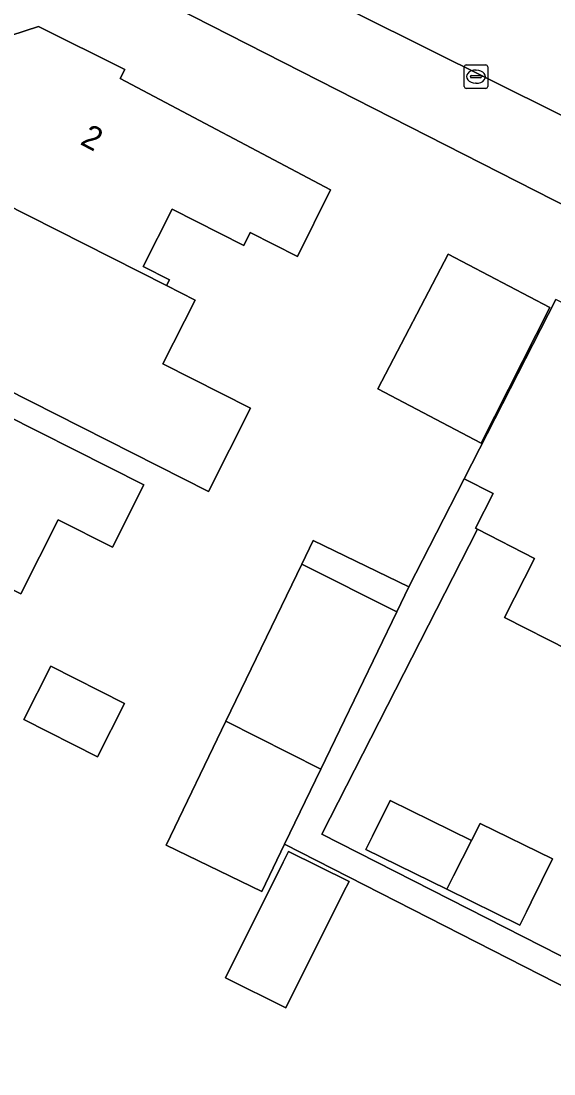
# Model space of a CAD drawing. Extents: x 160349 to 161355, y 381727 to 382854.
# Drawn here: x 161014.88 to 161037.64, y 382494.4 to 382539.35 of the extents above; entities that cross this region are included whole.
import ezdxf

# ---------------------------------------------------------------- set-up
doc = ezdxf.new("R2010")
doc.units = 0
for name, color, linetype in [('IMGEO_Erf', 7, 'Continuous'), ('IMGEO_Kolk', 7, 'Continuous'), ('IMGEO_Pand', 7, 'Continuous'), ('IMGEO_Pand_nummerreeks', 7, 'Continuous'), ('IMGEO_Rijbaan_lokaal_open', 7, 'Continuous'), ('IMGEO_Voetpad_open', 7, 'Continuous')]:
    doc.layers.add(name, color=color, linetype=linetype)

msp = doc.modelspace()

# ---------------------------------------------------------------- linework, layer by layer
at = {"layer": 'IMGEO_Erf'}
for points in [[(161176.806, 382450.653), (161181.334, 382458.271), (161172.317, 382462.918), (161108.683, 382495.516), (161099.929, 382500), (161012.985, 382544.253), (161000, 382518.799), (160994.735, 382508.495), (160993.429, 382505.939), (160990.394, 382500), (160986.05, 382491.5), (161000, 382484.289), (161067.487, 382449.539)], [(161014.436, 382538.742), (161015.622, 382539.116), (161019.315, 382537.281), (161019.107, 382536.898), (161028.097, 382532.148), (161026.692, 382529.295), (161024.667, 382530.318), (161024.392, 382529.774), (161021.331, 382531.321), (161020.096, 382528.877), (161021.215, 382528.311), (161021.088, 382528.059), (161022.315, 382527.438), (161020.94, 382524.714), (161024.684, 382522.823), (161022.889, 382519.269), (161013.119, 382524.204)], [(161061.644, 382486.093), (161026.137, 382504.213), (161025.162, 382502.194), (161021.072, 382504.168), (161023.627, 382509.461), (161026.866, 382516.17), (161027.35, 382517.173), (161031.44, 382515.198), (161033.81, 382519.811), (161035.443, 382523.01), (161037.717, 382527.463)], [(161038.271, 382512.486), (161035.53, 382513.885), (161036.817, 382516.406), (161034.37, 382517.655), (161027.725, 382504.643), (161034.753, 382501.065), (161062.182, 382487.103)]]:
    msp.add_lwpolyline(points, dxfattribs=at)
for points in [[(161030.115, 382523.645), (161033.124, 382529.393), (161037.461, 382527.122), (161034.531, 382521.334)], [(161018.78, 382516.894), (161016.467, 382518.063), (161014.866, 382514.893), (161009.601, 382517.554), (161005.138, 382519.81), (161006.32, 382522.148), (161006.14, 382522.922), (161006.956, 382524.538), (161007.646, 382524.795), (161008.07, 382525.634), (161012.669, 382523.311), (161020.122, 382519.547)], [(161018.142, 382507.939), (161015.001, 382509.526), (161016.152, 382511.804), (161019.293, 382510.217)], [(161036.667, 382501.727), (161036.469, 382501.322), (161036.191, 382500.755), (161033.061, 382502.29), (161029.611, 382503.98), (161029.889, 382504.547), (161030.64, 382506.078), (161034.124, 382504.371), (161034.492, 382505.091), (161037.576, 382503.58)], [(161026.191, 382497.224), (161023.612, 382498.506), (161026.078, 382503.439), (161026.308, 382503.898), (161028.888, 382502.616), (161028.658, 382502.157)]]:
    msp.add_lwpolyline(points, close=True, dxfattribs=at)
at = {"layer": 'IMGEO_Kolk'}
for p, q in [((161033.812, 382536.552), (161033.812, 382537.404)), ((161033.887, 382537.478), (161034.739, 382537.478)), ((161034.813, 382537.404), (161034.813, 382536.552)), ((161034.071, 382536.972), (161034.071, 382536.984)), ((161034.509, 382536.935), (161034.111, 382536.935)), ((161034.114, 382537.021), (161034.512, 382537.021)), ((161034.3, 382537.258), (161034.325, 382537.258)), ((161034.555, 382536.984), (161034.555, 382536.972)), ((161034.739, 382536.478), (161033.887, 382536.478)), ((161034.323, 382536.698), (161034.298, 382536.698))]:
    msp.add_line(p, q, dxfattribs=at)
for points in [[(161033.812, 382536.552), (161033.812, 382537.404)], [(161033.887, 382537.478), (161034.739, 382537.478)], [(161034.813, 382537.404), (161034.813, 382536.552)], [(161034.739, 382536.478), (161033.887, 382536.478)]]:
    msp.add_lwpolyline(points, dxfattribs=at)
for centre, radius, start, end in [((161033.889, 382537.402), 0.0765, 91.552, 178.448), ((161033.889, 382537.402), 0.0765, 91.552, 178.448), ((161034.737, 382537.402), 0.0765, 1.552, 88.448), ((161034.737, 382537.402), 0.0765, 1.552, 88.448), ((161034.111, 382536.981), 0.0403, 85.8775, 175.7526), ((161034.108, 382536.971), 0.0366, 178.938, 274.7102), ((161034.512, 382536.978), 0.043, 264.8664, 352.4533), ((161034.516, 382536.983), 0.0386, 1.7309, 96.639), ((161033.889, 382536.554), 0.0765, 181.552, 268.448), ((161033.889, 382536.554), 0.0765, 181.552, 268.448), ((161034.737, 382536.554), 0.0765, 271.552, 358.448), ((161034.737, 382536.554), 0.0765, 271.552, 358.448)]:
    msp.add_arc(centre, radius, start, end, dxfattribs=at)
for centre, major_axis, ratio, start_param, end_param in [((161034.299, 382536.978), (-0.387, 0.002), 0.722429, 4.712389, 7.853982), ((161034.324, 382536.978), (-0.39, 0.002), 0.717154, 1.570796, 4.712389)]:
    msp.add_ellipse(centre, major_axis=major_axis, ratio=ratio, start_param=start_param, end_param=end_param, dxfattribs=at)
at = {"layer": 'IMGEO_Pand'}
for points in [[(161011.714, 382532.801), (161021.088, 382528.059), (161021.215, 382528.311), (161020.096, 382528.877), (161021.331, 382531.321), (161024.392, 382529.774), (161024.667, 382530.318), (161026.692, 382529.295), (161028.097, 382532.148), (161019.107, 382536.898), (161019.315, 382537.281), (161015.622, 382539.116), (161014.436, 382538.742), (161014.066, 382538.01), (161014.281, 382537.173), (161013.78, 382536.182), (161013.495, 382536.326)], [(161021.088, 382528.059), (161011.714, 382532.801), (161011.177, 382531.739), (161010.461, 382531.451), (161009.748, 382530.041), (161010.039, 382529.198), (161008.655, 382526.458), (161013.119, 382524.204), (161022.889, 382519.269), (161024.684, 382522.823), (161020.94, 382524.714), (161022.315, 382527.438)], [(161037.461, 382527.122), (161033.124, 382529.393), (161030.115, 382523.645), (161034.531, 382521.334)], [(161044.217, 382524.101), (161041.733, 382525.369), (161041.263, 382526.095), (161040.291, 382526.591), (161039.504, 382526.55), (161037.717, 382527.463), (161035.443, 382523.01), (161033.81, 382519.811), (161035.047, 382519.179), (161034.29, 382517.696), (161034.37, 382517.655), (161036.817, 382516.406), (161035.53, 382513.885), (161038.271, 382512.486)], [(161012.669, 382523.311), (161008.07, 382525.634), (161007.646, 382524.795), (161006.956, 382524.538), (161006.14, 382522.922), (161006.32, 382522.148), (161005.138, 382519.81), (161009.601, 382517.554), (161014.866, 382514.893), (161016.467, 382518.063), (161018.78, 382516.894), (161020.122, 382519.547)], [(161026.866, 382516.17), (161030.925, 382514.132), (161031.44, 382515.198), (161027.35, 382517.173)], [(161023.627, 382509.461), (161027.68, 382507.41), (161030.925, 382514.132), (161026.866, 382516.17)], [(161019.293, 382510.217), (161016.152, 382511.804), (161015.001, 382509.526), (161018.142, 382507.939)], [(161027.68, 382507.41), (161023.627, 382509.461), (161021.072, 382504.168), (161025.162, 382502.194), (161026.137, 382504.213)], [(161033.061, 382502.29), (161033.348, 382502.852), (161034.124, 382504.371), (161030.64, 382506.078), (161029.889, 382504.547), (161029.611, 382503.98)], [(161037.576, 382503.58), (161034.492, 382505.091), (161034.124, 382504.371), (161033.348, 382502.852), (161033.061, 382502.29), (161036.191, 382500.755), (161036.469, 382501.322), (161036.667, 382501.727)], [(161028.658, 382502.157), (161028.888, 382502.616), (161026.308, 382503.898), (161026.078, 382503.439), (161023.612, 382498.506), (161026.191, 382497.224)]]:
    msp.add_lwpolyline(points, close=True, dxfattribs=at)
at = {"layer": 'IMGEO_Rijbaan_lokaal_open'}
msp.add_lwpolyline([(161014.7, 382547.299), (161020.756, 382543.905), (161043.594, 382532.527), (161046.321, 382537.865), (161022.685, 382550.014), (161020.983, 382550.741)], dxfattribs=at)
at = {"layer": 'IMGEO_Voetpad_open'}
for points in [[(161119.365, 382493.53), (161106.7, 382500), (161097.588, 382504.655), (161095.158, 382505.896), (161046.029, 382531.269), (161043.594, 382532.527), (161020.756, 382543.905), (161014.7, 382547.299), (161012.985, 382544.253), (161099.929, 382500), (161108.683, 382495.516), (161172.317, 382462.918), (161181.334, 382458.271), (161182.79, 382460.907), (161172.913, 382465.995), (161151.275, 382477.122), (161148.828, 382478.38)], [(161027.725, 382504.643), (161034.37, 382517.655), (161034.29, 382517.696), (161035.047, 382519.179), (161033.81, 382519.811), (161031.44, 382515.198), (161030.925, 382514.132), (161027.68, 382507.41), (161026.137, 382504.213), (161061.644, 382486.093), (161062.182, 382487.103), (161034.753, 382501.065)]]:
    msp.add_lwpolyline(points, close=True, dxfattribs=at)

# ---------------------------------------------------------------- texts
at = {"layer": 'IMGEO_Pand_nummerreeks'}
msp.add_text('2', height=1, rotation=332.1496, dxfattribs=at).set_placement((161017.361, 382534.112))

doc.saveas('drawing.dxf')
